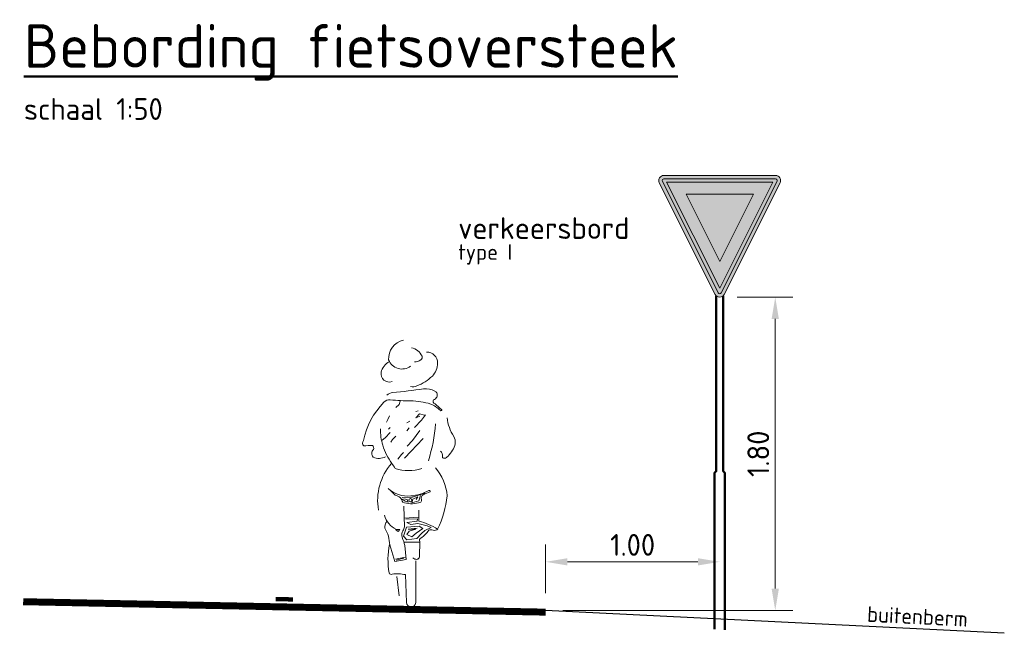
# Model space of a CAD drawing. Header units: metres. Extents: x -699 to 2316, y -1199 to 781.
# Tile 278 of 593: x 372.4 to 378.05, y -41.73 to -38.21. Entities that reach past the tile are written whole.
import ezdxf
from ezdxf.enums import TextEntityAlignment as Align

# ---------------------------------------------------------------- set-up
doc = ezdxf.new("R2010")
doc.units = ezdxf.units.M
doc.header["$PDMODE"] = 1
for name, color, linetype, lineweight in [('B-WE-GW-BERM-GD', 90, 'Continuous', 25), ('N-WE-IE-MEUBILAIR_WEGMEUBILAIR_PAAL-GD', 7, 'Continuous', 50), ('N-WE-VH-VERHARDING-GD', 252, 'Continuous', 50), ('N-WE-VV-MARKERING-GD', 170, 'Continuous', 50), ('N-WE-VW-VERKEERSTEKEN_BORD_B-S', 7, 'Continuous', 25), ('X-XX-AL-AANKLEDING_VOERTUIGEN-GD', 252, 'Continuous', 18), ('X-XX-AL-M', 7, 'Continuous', 18), ('X-XX-AL-T18', 10, 'Continuous', 18), ('X-XX-AL-T25', 7, 'Continuous', 25), ('X-XX-AL-T50', 130, 'Continuous', 50)]:
    doc.layers.add(name, color=color, linetype=linetype, lineweight=lineweight)
doc.styles.add('NLCS-ISO', font='NLCS-ISO.ttf')
doc.styles.add('NLCS-ISO Standaard', font='NLCS-ISO.ttf')
doc.styles.add('NLCS-ISO-M50-T18', font='NLCS-ISO.ttf', dxfattribs={"height": 0.09})
doc.styles.add('NLCS-ISO-M50-T25', font='NLCS-ISO.ttf', dxfattribs={"height": 0.125})
doc.dimstyles.new('NLCS-M50-T25-PIJL_A_L2_H1', dxfattribs={"dimscale": 0.05, "dimtxt": 2.5, "dimasz": 2.5, "dimexe": 2, "dimexo": 2, "dimgap": 0.7, "dimtad": 1, "dimzin": 0, "dimdsep": 46, "dimtxsty": 'NLCS-ISO-M50-T25', "dimcen": 0, "dimdle": 2, "dimclrd": 256, "dimclre": 256, "dimclrt": 256, "dimadec": 1, "dimazin": 0, "dimtfac": 1, "dimtdec": 3, "dimtofl": 0, "dimtmove": 0, "dimatfit": 3, "dimfxl": 2, "dimtfillclr": 256, "dimtolj": 1, "dimtzin": 0, "dimlwd": -1, "dimlwe": -1, "dimarcsym": 0})

# ---------------------------------------------------------------- blocks, each defined once
blk = doc.blocks.new('fietster_achter')
for points in [[(-0.0504, 1.7021, 0.372994), (-0.1443, 1.5767, 0.503668), (-0.0042, 1.5368, 150.934799)], [(0.0015, 1.653, -0.251678), (0.0686, 1.5993, -0.398814), (0.0603, 1.5772, -0.187011), (0.0199, 1.5643, 2.207361)], [(0.0979, 1.6266, -0.402545), (0.1682, 1.5556, -0.204448), (0.1345, 1.4731, -0.107787), (0.0361, 1.4107, -0.232599), (-0.0044, 1.4068, 0.756423)], [(-0.14, 1.5646, 0.236676), (-0.1919, 1.4969, 0.583386), (-0.1221, 1.4377, -0.497614)], [(-0.1561, 1.3504, -0.154336), (-0.1187, 1.3683, 0.021693), (0.0774, 1.392, -0.153975), (0.1511, 1.3768, -0.433195), (0.1625, 1.3386, -0.162977), (0.1427, 1.3212, 0.569715), (0.1515, 1.2961, 0.021653), (0.1923, 1.2603, -1.283993), (0.1843, 1.2542, 0.093544), (0.1239, 1.2945, 0.069195), (-0.0034, 1.3146, -0.023921), (-0.1336, 1.3208, 0.290835), (-0.1751, 1.3053, 0.143139), (-0.3047, 1.0611, 0.369113), (-0.3031, 1.0267, -0.046879), (-0.248, 1.0299, -0.302343), (-0.2409, 1.0045, 0.421236), (-0.2431, 0.955, 0.24644), (-0.1644, 0.9582, -4.327813)], [(0.2284, 1.2065, 0.107816), (0.271, 1.0877, -0.189381), (0.2796, 1.0412, -0.091131), (0.2631, 0.999, -0.043732), (0.2353, 0.9617, -0.167948), (0.2105, 0.9478, -0.498715), (0.1991, 0.9583, 0.241276), (0.1855, 0.9935, 2.413704)], [(0.0671, 0.8838, -0.173851), (-0.1021, 0.8837, 0.000578), (-0.1236, 0.9143, -0.07661), (-0.1814, 1.0313, -0.079973), (-0.197, 1.1368, -39.687992)], [(0.1556, 1.1681, -0.053306), (0.1095, 0.9327, 2.556335)], [(-0.1268, 0.9153, 0.224282), (-0.2093, 0.6171, 1.028931)], [(0.1536, 0.8876, -0.165288), (0.2287, 0.709, -0.089622), (0.1674, 0.4952, 0.086704), (0.0488, 0.5461), (0.0479, 0.6165)], [(-0.1483, 0.7543, 0.205807), (-0.0029, 0.7072, 0.105757), (0.1122, 0.7432, -0.456483), (0.121, 0.7346, 0.023268), (0.0763, 0.7152, 0.20987), (0.0653, 0.7021, 0.124642), (0.0646, 0.6835, -0.545926), (0.0453, 0.6643, -0.163265), (-0.0546, 0.6673, 0.038987), (-0.069, 0.6957, 0.125271), (-0.1029, 0.7135), (-0.1294, 0.74)], [(-0.0475, 0.6412), (-0.0434, 0.511, -0.034198), (-0.0531, 0.4855, 0.227614), (-0.0583, 0.4433, -0.044454), (-0.0408, 0.39), (-0.0328, 0.3018), (-0.1044, 0.2886), (-0.1376, 0.3946, 0.132618), (-0.1685, 0.5008, -0.216367), (-0.1558, 0.5446, -1.928019)], [(-0.171, 0.5841, 0.221629), (-0.0951, 0.494), (-0.074, 0.4938), (-0.0835, 0.4814), (-0.0999, 0.4927)], [(0.1689, 0.4979, -0.325073), (0.1392, 0.489, 0.185728), (0.1113, 0.4882, -0.09132), (0.0614, 0.4386, 0.488493), (0.0552, 0.4164), (0.0527, 0.3209, -0.568599), (0.0238, 0.3047, -0.009736), (0.0097, 0.3132, 0.656385)], [(-0.1384, 0.3983, 0.098289), (-0.1407, 0.2161, 0.549463), (-0.122, 0.2086, -0.073152), (-0.0366, 0.205), (-0.0313, 0.028, 0.941313), (0.0288, 0.0262), (0.0283, 0.2922)]]:
    blk.add_lwpolyline(points, format="xyb")
for points in [[(-0.0715, 1.3119), (-0.078, 1.2918), (-0.0976, 1.2731)], [(-0.1399, 1.2184), (-0.1499, 1.196), (-0.1582, 1.1779)], [(0.0901, 1.2251), (0.0643, 1.1921), (0.0207, 1.1437)], [(0.0848, 1.2225), (0.0526, 1.2323), (0.0291, 1.2058), (0.0537, 1.2164)], [(0.0435, 1.2506), (0.0292, 1.2468)], [(-0.1352, 1.1435), (-0.146, 1.1347)], [(-0.0096, 1.1856), (-0.0292, 1.1747)], [(-0.014, 1.1421), (-0.0288, 1.1237)], [(-0.1336, 1.1119), (-0.166, 1.0786), (-0.1848, 1.0645)], [(-0.0994, 1.0886), (-0.1199, 1.0679), (-0.1294, 1.0513)], [(0.0749, 1.0752), (0.0353, 1.0316), (-0.0003, 0.9933), (-0.0437, 0.9484)], [(0.0547, 1.1254), (0.0076, 1.0617), (-0.027, 1.0254)], [(-0.0486, 0.9851), (-0.0624, 0.9718), (-0.0864, 0.9413)], [(-0.0577, 0.6982), (0.007, 0.6996), (0.0871, 0.7247)], [(0.0595, 0.7093), (0.0475, 0.6769), (0.0035, 0.6637), (0.0105, 0.6876), (0.0411, 0.7022), (0.0309, 0.6851)], [(-0.0589, 0.6864), (-0.0392, 0.6731), (-0.0199, 0.6674), (-0.0269, 0.6855), (-0.0481, 0.6895)], [(-0.0451, 0.565), (0.0488, 0.5713)], [(-0.0347, 0.5583), (0.04, 0.5607), (0.0368, 0.5469), (-0.0293, 0.5384), (-0.0032, 0.5251), (0.0428, 0.532), (0.1017, 0.5166), (0.1264, 0.5051), (0.0859, 0.4861), (0.0646, 0.467), (0.0365, 0.436), (-0.0273, 0.4265), (-0.049, 0.4514), (-0.0308, 0.509), (0.0494, 0.514), (0.0738, 0.5002), (0.0312, 0.4692), (0.0026, 0.4465), (-0.0279, 0.461), (-0.0139, 0.4816), (0.0288, 0.4951), (-0.0189, 0.4949), (0.0369, 0.5014)], [(-0.0439, 0.4117), (0.0308, 0.4123), (0.0514, 0.4129)], [(-0.1004, 0.3032), (-0.0366, 0.3156)], [(-0.0961, 0.2974), (-0.0476, 0.3111)], [(-0.0777, 0.0704), (-0.0911, 0.1933)]]:
    blk.add_lwpolyline(points)
blk.add_circle((-0.0056, 0.6805), 0.00976)
blk = doc.blocks.new('*D1770')
at = {"layer": 'Defpoints', "color": 0, "transparency": 16777216}
for p in [(376.4151, -39.8016), (375.4151, -41.6017), (376.7341, -41.6017)]:
    blk.add_point(p, dxfattribs=at)
at = {"layer": 'X-XX-AL-M', "transparency": 16777216}
for p, q in [((376.5151, -39.8016), (376.8341, -39.8016)), ((376.7341, -39.9266), (376.7341, -41.4767)), ((375.5151, -41.6017), (376.8341, -41.6017))]:
    blk.add_line(p, q, dxfattribs=at)
for points in [[(376.7132, -39.9266), (376.7549, -39.9266), (376.7341, -39.8016)], [(376.7132, -41.4767), (376.7549, -41.4767), (376.7341, -41.6017)]]:
    blk.add_solid(points, dxfattribs=at)
at = {"layer": 'X-XX-AL-M', "transparency": 16777216, "insert": (376.6366, -40.7016), "char_height": 0.125, "attachment_point": 5, "rotation": 90, "style": 'NLCS-ISO-M50-T25'}
blk.add_mtext('\\A1;1.80', dxfattribs=at)
blk = doc.blocks.new('N-SVW-VERKEERSTEKEN_BORD_B06-SO')
at = {"true_color": 0xff0000}
h = blk.add_hatch(color=1, dxfattribs=at)
h.dxf.hatch_style = 1
h.paths.add_polyline_path([(-3.533, 3.13), (-0.268, -3.399, 0.284079), (0, -3.565), (0, -3.365, -0.284079), (-0.089, -3.309), (-3.354, 3.22, -0.557537), (-3.265, 3.365), (0, 3.365), (0, 3.565), (-3.265, 3.565, 0.557537)])
h = blk.add_hatch(color=1, dxfattribs=at)
h.dxf.hatch_style = 1
h.paths.add_polyline_path([(0, 3.365), (3.265, 3.365, -0.557537), (3.354, 3.22), (0.089, -3.309, -0.284079), (0, -3.365), (0, -3.565, 0.284079), (0.268, -3.399), (3.533, 3.13, 0.557537), (3.265, 3.565), (0, 3.565)])
at = {"true_color": 0xffffff}
h = blk.add_hatch(color=7, dxfattribs=at)
h.dxf.hatch_style = 1
h.paths.add_polyline_path([(-0.089, -3.309, 0.284079), (0, -3.365), (0, -3.041), (-3.103, 3.165), (0, 3.165), (0, 3.365), (-3.265, 3.365, 0.557537), (-3.354, 3.22)])
at = {"true_color": 0xff0000}
h = blk.add_hatch(color=1, dxfattribs=at)
h.dxf.hatch_style = 1
h.paths.add_polyline_path([(0, -3.041), (0, -1.476), (-1.97, 2.465), (0, 2.465), (0, 3.165), (-3.103, 3.165)], flags=17)
at = {"true_color": 0xffffff}
h = blk.add_hatch(color=7, dxfattribs=at)
h.dxf.hatch_style = 1
h.paths.add_polyline_path([(0, -3.041), (0, -3.365, 0.284079), (0.089, -3.309), (3.354, 3.22, 0.557537), (3.265, 3.365), (0, 3.365), (0, 3.165), (3.103, 3.165)])
at = {"true_color": 0xff0000}
h = blk.add_hatch(color=1, dxfattribs=at)
h.dxf.hatch_style = 1
h.paths.add_polyline_path([(0, -3.041), (3.103, 3.165), (0, 3.165), (0, 2.465), (1.97, 2.465), (0, -1.476)], flags=17)
at = {"true_color": 0xffffff}
h = blk.add_hatch(color=7, dxfattribs=at)
h.dxf.hatch_style = 1
h.paths.add_polyline_path([(0, -1.476), (1.97, 2.465), (-1.97, 2.465)])
at = {"color": 1, "lineweight": 0, "true_color": 0xff0000}
blk.add_lwpolyline([(-3.533, 3.13), (-0.268, -3.399, 0.618034), (0.268, -3.399), (3.533, 3.13, 0.557537), (3.265, 3.565), (-3.265, 3.565, 0.557537)], format="xyb", close=True, dxfattribs=at)
at = {"color": 7, "lineweight": 0, "true_color": 0xffffff}
blk.add_lwpolyline([(-3.354, 3.22), (-0.089, -3.309, 0.618034), (0.089, -3.309), (3.354, 3.22, 0.557537), (3.265, 3.365), (-3.265, 3.365, 0.557537)], format="xyb", close=True, dxfattribs=at)
for points in [[(-3.103, 3.165), (0, -3.041), (3.103, 3.165)], [(-1.97, 2.465), (0, -1.476), (1.97, 2.465)]]:
    blk.add_lwpolyline(points, close=True, dxfattribs=at)
blk = doc.blocks.new('*D1772')
at = {"layer": 'Defpoints', "color": 0, "transparency": 16777216}
for p in [(375.4151, -41.3226), (376.4151, -41.3226), (375.4151, -41.6017)]:
    blk.add_point(p, dxfattribs=at)
at = {"layer": 'X-XX-AL-M', "transparency": 16777216}
for p, q in [((375.4151, -41.5017), (375.4151, -41.2226)), ((376.2901, -41.3226), (375.5401, -41.3226))]:
    blk.add_line(p, q, dxfattribs=at)
for points in [[(375.5401, -41.3017), (375.5401, -41.3434), (375.4151, -41.3226)], [(376.2901, -41.3017), (376.2901, -41.3434), (376.4151, -41.3226)]]:
    blk.add_solid(points, dxfattribs=at)
at = {"layer": 'X-XX-AL-M', "transparency": 16777216, "insert": (375.9151, -41.2251), "char_height": 0.125, "attachment_point": 5, "style": 'NLCS-ISO-M50-T25'}
blk.add_mtext('\\A1;1.00', dxfattribs=at)

msp = doc.modelspace()

# ---------------------------------------------------------------- linework, layer by layer
at = {"layer": 'B-WE-GW-BERM-GD'}
msp.add_line((378.0494, -41.7334), (375.4151, -41.6017), dxfattribs=at)
at = {"layer": 'N-WE-IE-MEUBILAIR_WEGMEUBILAIR_PAAL-GD', "flags": 128}
for points in [[(376.3951, -39.795), (376.3951, -40.8016), (376.3851, -40.8116), (376.3851, -41.7102)], [(376.4451, -41.7132), (376.4451, -40.8116), (376.4351, -40.8016), (376.4351, -39.795)]]:
    msp.add_lwpolyline(points, dxfattribs=at)
at = {"layer": 'N-WE-VH-VERHARDING-GD', "const_width": 0.04, "flags": 128}
msp.add_lwpolyline([(372.4151, -41.5517), (375.4151, -41.6117)], dxfattribs=at)
at = {"layer": 'N-WE-VV-MARKERING-GD', "const_width": 0.025, "flags": 128}
msp.add_lwpolyline([(373.8651, -41.5366), (373.9651, -41.5386)], dxfattribs=at)

# ---------------------------------------------------------------- block references
at = {"layer": 'N-WE-VW-VERKEERSTEKEN_BORD_B-S', "xscale": 0.09818801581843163, "yscale": 0.09818801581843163, "zscale": 0.09818801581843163}
msp.add_blockref('N-SVW-VERKEERSTEKEN_BORD_B06-SO', (376.4151, -39.4516), dxfattribs=at)
at = {"layer": 'X-XX-AL-AANKLEDING_VOERTUIGEN-GD', "xscale": 0.9, "yscale": 0.9, "zscale": 0.9}
msp.add_blockref('fietster_achter', (374.6438, -41.5806), dxfattribs=at)

# ---------------------------------------------------------------- texts
at = {"layer": 'X-XX-AL-T18', "style": 'NLCS-ISO-M50-T18'}
msp.add_text('type I', height=0.09, dxfattribs=at).set_placement((374.9136, -39.5868))
at = {"layer": 'X-XX-AL-T18', "style": 'NLCS-ISO Standaard'}
msp.add_text('buitenberm', height=0.09, rotation=357.1376, dxfattribs=at).set_placement((377.5472, -41.7083), align=Align.BOTTOM_CENTER)
at = {"layer": 'X-XX-AL-T25', "style": 'NLCS-ISO'}
for s, p in [('schaal 1:50', (372.4191, -38.7826)), ('verkeersbord', (374.9136, -39.4668))]:
    msp.add_text(s, height=0.125, dxfattribs=at).set_placement(p)
at = {"layer": 'X-XX-AL-T50', "style": 'NLCS-ISO'}
msp.add_text('%%UBebording fietsoversteek', height=0.25, dxfattribs=at).set_placement((372.4191, -38.4826))

# ---------------------------------------------------------------- dimensions: what is measured, and where the dimension line sits
at = {"layer": 'X-XX-AL-M'}
dim = msp.add_linear_dim(base=(376.7341, -41.6017), p1=(376.4151, -39.8016), p2=(375.4151, -41.6017), angle=90, dimstyle='NLCS-M50-T25-PIJL_A_L2_H1', dxfattribs=at)
dim.commit()
dim.dimension.update_dxf_attribs({"geometry": '*D1770', "text_midpoint": (376.7341, -40.7016), "dimtype": 160})
dim = msp.add_linear_dim(base=(375.4151, -41.3226), p1=(376.4151, -41.3226), p2=(375.4151, -41.6017), dimstyle='NLCS-M50-T25-PIJL_A_L2_H1', dxfattribs=at)
dim.commit()
dim.dimension.update_dxf_attribs({"geometry": '*D1772', "text_midpoint": (375.9151, -41.2251)})

doc.saveas('drawing.dxf')
